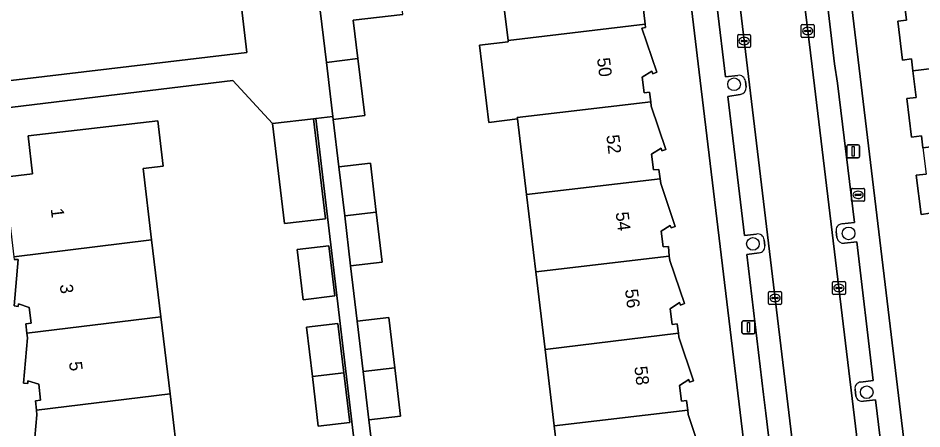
# Model space of a CAD drawing. Extents: x 162073 to 163043, y 381818 to 382561.
# Drawn here: x 162299.9 to 162369.7, y 382304.8 to 382336.5 of the extents above; entities that cross this region are included whole.
import ezdxf

# ---------------------------------------------------------------- set-up
doc = ezdxf.new("R2010")
doc.units = 0
for name, color, linetype in [('IMGEO_Boom', 7, 'Continuous'), ('IMGEO_Brandkraan', 7, 'Continuous'), ('IMGEO_Erf', 7, 'Continuous'), ('IMGEO_Groenvoorziening', 7, 'Continuous'), ('IMGEO_Kolk', 7, 'Continuous'), ('IMGEO_Lichtmast', 7, 'Continuous'), ('IMGEO_Muur', 7, 'Continuous'), ('IMGEO_Pand', 7, 'Continuous'), ('IMGEO_Pand_nummerreeks', 7, 'Continuous'), ('IMGEO_Parkeervlak_open', 7, 'Continuous'), ('IMGEO_Rijbaan_lokaal_open', 7, 'Continuous'), ('IMGEO_Voetpad_open', 7, 'Continuous')]:
    doc.layers.add(name, color=color, linetype=linetype)

msp = doc.modelspace()

# ---------------------------------------------------------------- linework, layer by layer
at = {"layer": 'IMGEO_Boom'}
for centre in [(162355.228, 382331.429), (162364.081, 382319.909), (162356.682, 382319.1), (162365.485, 382307.641)]:
    msp.add_circle(centre, 0.489, dxfattribs=at)
at = {"layer": 'IMGEO_Brandkraan'}
for p, q in [((162364.309, 382322.46), (162364.309, 382323.312)), ((162364.384, 382323.386), (162365.236, 382323.386)), ((162365.31, 382323.312), (162365.31, 382322.46)), ((162364.568, 382322.88), (162364.568, 382322.892)), ((162365.006, 382322.843), (162364.608, 382322.843)), ((162364.611, 382322.929), (162365.009, 382322.929)), ((162364.82, 382322.606), (162364.795, 382322.606)), ((162364.797, 382323.166), (162364.822, 382323.166)), ((162365.052, 382322.892), (162365.052, 382322.88)), ((162365.236, 382322.386), (162364.384, 382322.386))]:
    msp.add_line(p, q, dxfattribs=at)
for points in [[(162364.309, 382322.46), (162364.309, 382323.312)], [(162364.384, 382323.386), (162365.236, 382323.386)], [(162365.31, 382323.312), (162365.31, 382322.46)], [(162365.236, 382322.386), (162364.384, 382322.386)]]:
    msp.add_lwpolyline(points, dxfattribs=at)
for centre, radius, start, end in [((162364.386, 382323.31), 0.0765, 91.55205, 178.44795), ((162364.386, 382323.31), 0.0765, 91.55205, 178.44795), ((162365.234, 382323.31), 0.0765, 1.55205, 88.44795), ((162365.234, 382323.31), 0.0765, 1.55205, 88.44795), ((162364.608, 382322.889), 0.0403, 85.87752, 175.75265), ((162364.605, 382322.879), 0.0366, 178.93798, 274.71019), ((162365.009, 382322.886), 0.043, 264.86636, 352.45326), ((162365.013, 382322.891), 0.0386, 1.73085, 96.63898), ((162364.386, 382322.462), 0.0765, 181.55205, 268.44795), ((162364.386, 382322.462), 0.0765, 181.55205, 268.44795), ((162365.234, 382322.462), 0.0765, 271.55205, 358.44795), ((162365.234, 382322.462), 0.0765, 271.55205, 358.44795)]:
    msp.add_arc(centre, radius, start, end, dxfattribs=at)
for centre, major_axis, ratio, start_param, end_param in [((162364.796, 382322.886), (-0.387, 0.002), 0.722429, 4.712389, 7.853982), ((162364.821, 382322.886), (-0.39, 0.002), 0.717154, 1.570796, 4.712389)]:
    msp.add_ellipse(centre, major_axis=major_axis, ratio=ratio, start_param=start_param, end_param=end_param, dxfattribs=at)
at = {"layer": 'IMGEO_Erf'}
for points in [[(162352.611, 382331.718), (162346.801, 382380.128)], [(162363.534, 382344.049), (162368.571, 382302.036), (162372.693, 382302.53)], [(162347.646, 382342.146), (162348.349, 382336.073), (162348.379, 382335.816), (162348.088, 382335.768), (162349.247, 382332.351), (162348.935, 382332.245), (162348.871, 382332.435), (162348.123, 382331.977), (162348.277, 382330.756), (162348.673, 382330.806), (162348.778, 382330.069), (162348.824, 382329.743), (162349.953, 382326.399), (162349.641, 382326.293), (162349.577, 382326.483), (162348.843, 382326.027), (162348.997, 382324.806), (162349.393, 382324.856), (162349.506, 382324.113), (162349.557, 382323.774), (162350.67, 382320.432), (162350.358, 382320.326), (162350.294, 382320.516), (162349.591, 382320.078), (162349.745, 382318.857), (162350.141, 382318.907), (162350.212, 382318.155), (162350.244, 382317.82), (162351.389, 382314.48), (162351.077, 382314.374), (162351.013, 382314.564), (162350.282, 382314.088), (162350.436, 382312.867), (162350.832, 382312.917), (162350.923, 382312.198), (162350.962, 382311.886), (162352.098, 382308.53), (162351.786, 382308.424), (162351.722, 382308.614), (162351.007, 382308.165), (162351.161, 382306.944), (162351.557, 382306.994), (162351.641, 382306.241), (162351.677, 382305.916), (162352.818, 382302.551)], [(162342.028, 382299.074), (162341.314, 382305.032), (162340.606, 382310.94), (162339.886, 382316.946), (162339.173, 382322.904), (162338.473, 382328.748), (162336.254, 382328.482), (162335.539, 382334.447), (162337.758, 382334.712), (162337.745, 382334.819), (162337.02, 382340.873)], [(162369.82, 382326.528), (162369.711, 382327.436), (162368.949, 382327.345), (162368.591, 382330.317), (162369.3, 382330.402), (162369.051, 382332.469), (162368.941, 382333.384), (162368.24, 382333.3), (162367.877, 382336.308), (162368.563, 382336.391), (162368.333, 382338.3)], [(162329.615, 382336.825), (162325.783, 382336.369), (162326.136, 382333.409), (162326.673, 382329.01), (162324.227, 382328.718), (162324.664, 382325.047), (162327.106, 382325.338), (162327.558, 382321.545), (162328.017, 382317.692), (162325.574, 382317.401), (162326.083, 382313.131), (162328.526, 382313.422), (162328.99, 382309.524), (162329.434, 382305.796), (162326.991, 382305.505), (162327.501, 382301.225)], [(162322.888, 382328.788), (162322.711, 382328.767), (162323.631, 382321.043), (162320.454, 382320.665), (162319.533, 382328.387), (162316.477, 382331.715), (162294.515, 382329.063), (162301.608, 382269.767)], [(162359.231, 382276.781), (162352.611, 382331.718)], [(162304.015, 382268.049), (162329.748, 382271.133), (162329.509, 382273.127), (162325.464, 382272.636), (162324.71, 382278.846), (162328.756, 382279.326), (162322.888, 382328.788)], [(162298.814, 382324.241), (162300.989, 382324.503), (162300.65, 382327.442), (162310.676, 382328.601), (162311.08, 382325.105), (162309.527, 382324.926), (162310.186, 382319.421), (162310.9, 382313.462), (162311.613, 382307.505), (162312.326, 382301.547)], [(162370.383, 382321.461), (162369.678, 382321.376), (162369.315, 382324.397), (162370.066, 382324.487)], [(162300.994, 382302.389), (162301.318, 382305.886), (162301.28, 382306.248), (162301.202, 382306.984), (162301.6, 382307.031), (162301.458, 382308.253), (162300.626, 382308.513), (162300.605, 382308.314), (162300.285, 382308.336), (162300.593, 382311.836), (162300.55, 382312.204), (162300.466, 382312.922), (162300.864, 382312.969), (162300.722, 382314.191), (162299.894, 382314.467), (162299.873, 382314.268), (162299.557, 382314.301), (162299.871, 382317.896), (162299.549, 382317.882)]]:
    msp.add_lwpolyline(points, dxfattribs=at)
for points in [[(162321.448, 382318.658), (162323.881, 382318.948), (162324.342, 382315.076), (162321.909, 382314.786)], [(162322.164, 382312.651), (162324.596, 382312.941), (162325.049, 382309.139), (162325.507, 382305.295), (162323.075, 382305.005), (162322.618, 382308.844)]]:
    msp.add_lwpolyline(points, close=True, dxfattribs=at)
at = {"layer": 'IMGEO_Groenvoorziening'}
msp.add_lwpolyline([(162221.59, 382342.976), (162223.951, 382329.142), (162224.854, 382322.916), (162294.267, 382331.127), (162317.559, 382333.882), (162315.279, 382353.171), (162313.668, 382365.212), (162306.255, 382425.322)], dxfattribs=at)
at = {"layer": 'IMGEO_Kolk'}
for p, q in [((162360.417, 382335.121), (162360.417, 382335.973)), ((162360.492, 382336.047), (162361.344, 382336.047)), ((162360.905, 382335.827), (162360.93, 382335.827)), ((162361.418, 382335.973), (162361.418, 382335.121)), ((162355.501, 382334.337), (162355.501, 382335.189)), ((162355.576, 382335.263), (162356.428, 382335.263)), ((162356.502, 382335.189), (162356.502, 382334.337)), ((162360.676, 382335.541), (162360.676, 382335.553)), ((162361.114, 382335.504), (162360.716, 382335.504)), ((162360.719, 382335.59), (162361.117, 382335.59)), ((162360.928, 382335.267), (162360.903, 382335.267)), ((162361.16, 382335.553), (162361.16, 382335.541)), ((162355.76, 382334.757), (162355.76, 382334.769)), ((162356.198, 382334.72), (162355.8, 382334.72)), ((162355.803, 382334.806), (162356.201, 382334.806)), ((162356.012, 382334.483), (162355.987, 382334.483)), ((162355.989, 382335.043), (162356.014, 382335.043)), ((162356.244, 382334.769), (162356.244, 382334.757)), ((162361.344, 382335.047), (162360.492, 382335.047)), ((162356.428, 382334.263), (162355.576, 382334.263)), ((162362.908, 382316.197), (162363.76, 382316.197)), ((162362.833, 382315.271), (162362.833, 382316.123)), ((162363.092, 382315.691), (162363.092, 382315.703)), ((162363.53, 382315.654), (162363.132, 382315.654)), ((162363.135, 382315.74), (162363.533, 382315.74)), ((162363.321, 382315.977), (162363.346, 382315.977)), ((162363.576, 382315.703), (162363.576, 382315.691)), ((162363.834, 382316.123), (162363.834, 382315.271)), ((162357.889, 382314.491), (162357.889, 382315.343)), ((162357.964, 382315.417), (162358.816, 382315.417)), ((162358.148, 382314.911), (162358.148, 382314.923)), ((162358.586, 382314.874), (162358.188, 382314.874)), ((162358.191, 382314.96), (162358.589, 382314.96)), ((162358.377, 382315.197), (162358.402, 382315.197)), ((162358.632, 382314.923), (162358.632, 382314.911)), ((162358.89, 382315.343), (162358.89, 382314.491)), ((162363.76, 382315.197), (162362.908, 382315.197)), ((162363.344, 382315.417), (162363.319, 382315.417)), ((162358.816, 382314.417), (162357.964, 382314.417)), ((162358.4, 382314.637), (162358.375, 382314.637))]:
    msp.add_line(p, q, dxfattribs=at)
for points in [[(162360.417, 382335.121), (162360.417, 382335.973)], [(162360.492, 382336.047), (162361.344, 382336.047)], [(162361.418, 382335.973), (162361.418, 382335.121)], [(162355.501, 382334.337), (162355.501, 382335.189)], [(162355.576, 382335.263), (162356.428, 382335.263)], [(162356.502, 382335.189), (162356.502, 382334.337)], [(162361.344, 382335.047), (162360.492, 382335.047)], [(162356.428, 382334.263), (162355.576, 382334.263)], [(162362.908, 382316.197), (162363.76, 382316.197)], [(162362.833, 382315.271), (162362.833, 382316.123)], [(162363.834, 382316.123), (162363.834, 382315.271)], [(162357.889, 382314.491), (162357.889, 382315.343)], [(162357.964, 382315.417), (162358.816, 382315.417)], [(162358.89, 382315.343), (162358.89, 382314.491)], [(162363.76, 382315.197), (162362.908, 382315.197)], [(162358.816, 382314.417), (162357.964, 382314.417)]]:
    msp.add_lwpolyline(points, dxfattribs=at)
for centre, radius, start, end in [((162360.494, 382335.971), 0.0765, 91.55205, 178.44795), ((162360.494, 382335.971), 0.0765, 91.55205, 178.44795), ((162361.342, 382335.971), 0.0765, 1.55205, 88.44795), ((162361.342, 382335.971), 0.0765, 1.55205, 88.44795), ((162355.578, 382335.187), 0.0765, 91.55205, 178.44795), ((162355.578, 382335.187), 0.0765, 91.55205, 178.44795), ((162356.426, 382335.187), 0.0765, 1.55205, 88.44795), ((162356.426, 382335.187), 0.0765, 1.55205, 88.44795), ((162360.494, 382335.123), 0.0765, 181.55205, 268.44795), ((162360.494, 382335.123), 0.0765, 181.55205, 268.44795), ((162360.716, 382335.55), 0.0403, 85.87752, 175.75265), ((162360.713, 382335.54), 0.0366, 178.93798, 274.71019), ((162361.117, 382335.547), 0.043, 264.86636, 352.45326), ((162361.121, 382335.552), 0.0386, 1.73085, 96.63898), ((162361.342, 382335.123), 0.0765, 271.55205, 358.44795), ((162361.342, 382335.123), 0.0765, 271.55205, 358.44795), ((162355.8, 382334.766), 0.0403, 85.87752, 175.75265), ((162355.797, 382334.756), 0.0366, 178.93798, 274.71019), ((162356.201, 382334.763), 0.043, 264.86636, 352.45326), ((162356.205, 382334.768), 0.0386, 1.73085, 96.63898), ((162355.578, 382334.339), 0.0765, 181.55205, 268.44795), ((162355.578, 382334.339), 0.0765, 181.55205, 268.44795), ((162356.426, 382334.339), 0.0765, 271.55205, 358.44795), ((162356.426, 382334.339), 0.0765, 271.55205, 358.44795), ((162362.91, 382316.121), 0.0765, 91.55205, 178.44795), ((162362.91, 382316.121), 0.0765, 91.55205, 178.44795), ((162363.758, 382316.121), 0.0765, 1.55205, 88.44795), ((162363.758, 382316.121), 0.0765, 1.55205, 88.44795), ((162363.132, 382315.7), 0.0403, 85.87752, 175.75265), ((162363.129, 382315.69), 0.0366, 178.93798, 274.71019), ((162363.533, 382315.697), 0.043, 264.86636, 352.45326), ((162363.537, 382315.702), 0.0386, 1.73085, 96.63898), ((162357.966, 382315.341), 0.0765, 91.55205, 178.44795), ((162357.966, 382315.341), 0.0765, 91.55205, 178.44795), ((162358.188, 382314.92), 0.0403, 85.87752, 175.75265), ((162358.185, 382314.91), 0.0366, 178.93798, 274.71019), ((162358.589, 382314.917), 0.043, 264.86636, 352.45326), ((162358.593, 382314.922), 0.0386, 1.73085, 96.63898), ((162358.814, 382315.341), 0.0765, 1.55205, 88.44795), ((162358.814, 382315.341), 0.0765, 1.55205, 88.44795), ((162362.91, 382315.273), 0.0765, 181.55205, 268.44795), ((162362.91, 382315.273), 0.0765, 181.55205, 268.44795), ((162363.758, 382315.273), 0.0765, 271.55205, 358.44795), ((162363.758, 382315.273), 0.0765, 271.55205, 358.44795), ((162357.966, 382314.493), 0.0765, 181.55205, 268.44795), ((162357.966, 382314.493), 0.0765, 181.55205, 268.44795), ((162358.814, 382314.493), 0.0765, 271.55205, 358.44795), ((162358.814, 382314.493), 0.0765, 271.55205, 358.44795)]:
    msp.add_arc(centre, radius, start, end, dxfattribs=at)
for centre, major_axis, ratio, start_param, end_param in [((162360.904, 382335.547), (-0.387, 0.002), 0.722429, 4.712389, 7.853982), ((162360.929, 382335.547), (-0.39, 0.002), 0.717154, 1.570796, 4.712389), ((162355.988, 382334.763), (-0.387, 0.002), 0.722429, 4.712389, 7.853982), ((162356.013, 382334.763), (-0.39, 0.002), 0.717154, 1.570796, 4.712389), ((162363.32, 382315.697), (-0.387, 0.002), 0.722429, 4.712389, 7.853982), ((162363.345, 382315.697), (-0.39, 0.002), 0.717154, 1.570796, 4.712389), ((162358.376, 382314.917), (-0.387, 0.002), 0.722429, 4.712389, 7.853982), ((162358.401, 382314.917), (-0.39, 0.002), 0.717154, 1.570796, 4.712389)]:
    msp.add_ellipse(centre, major_axis=major_axis, ratio=ratio, start_param=start_param, end_param=end_param, dxfattribs=at)
at = {"layer": 'IMGEO_Lichtmast'}
for p, q in [((162364.031, 382326.753), (162364.821, 382326.753)), ((162364.821, 382326.753), (162364.031, 382326.753)), ((162363.931, 382325.853), (162363.931, 382326.653)), ((162363.931, 382326.653), (162363.931, 382325.853)), ((162364.921, 382326.653), (162364.921, 382325.853)), ((162364.921, 382325.853), (162364.921, 382326.653)), ((162364.821, 382325.753), (162364.031, 382325.753)), ((162364.031, 382325.753), (162364.821, 382325.753)), ((162355.834, 382312.245), (162355.834, 382313.045)), ((162355.834, 382313.045), (162355.834, 382312.245)), ((162355.934, 382313.145), (162356.724, 382313.145)), ((162356.724, 382313.145), (162355.934, 382313.145)), ((162356.824, 382313.045), (162356.824, 382312.245)), ((162356.824, 382312.245), (162356.824, 382313.045)), ((162356.724, 382312.145), (162355.934, 382312.145)), ((162355.934, 382312.145), (162356.724, 382312.145))]:
    msp.add_line(p, q, dxfattribs=at)
for points in [[(162364.351, 382326.628), (162364.501, 382326.628), (162364.501, 382325.878), (162364.351, 382325.878), (162364.351, 382326.628)], [(162356.254, 382313.02), (162356.404, 382313.02), (162356.404, 382312.27), (162356.254, 382312.27), (162356.254, 382313.02)]]:
    msp.add_lwpolyline(points, dxfattribs=at)
for centre, start, end in [((162364.031, 382326.653), 90, 180), ((162364.031, 382326.653), 90, 180), ((162364.821, 382326.653), 0, 90), ((162364.821, 382326.653), 360, 90), ((162364.031, 382325.853), 180, 270), ((162364.031, 382325.853), 180, 270), ((162364.821, 382325.853), 270, 0), ((162364.821, 382325.853), 270, 0), ((162355.934, 382313.045), 90, 180), ((162355.934, 382313.045), 90, 180), ((162356.724, 382313.045), 0, 90), ((162356.724, 382313.045), 360, 90), ((162355.934, 382312.245), 180, 270), ((162355.934, 382312.245), 180, 270), ((162356.724, 382312.245), 270, 0), ((162356.724, 382312.245), 270, 0)]:
    msp.add_arc(centre, 0.1, start, end, dxfattribs=at)
at = {"layer": 'IMGEO_Muur'}
for points in [[(162315.263, 382426.443), (162306.255, 382425.322), (162313.668, 382365.212), (162315.279, 382353.171), (162317.559, 382333.882), (162294.267, 382331.127)], [(162323.35, 382336.079), (162323.703, 382333.112)]]:
    msp.add_lwpolyline(points, dxfattribs=at)
at = {"layer": 'IMGEO_Pand'}
for points in [[(162348.349, 382336.073), (162347.646, 382342.146), (162342.682, 382341.551), (162337.02, 382340.873), (162337.745, 382334.819)], [(162329.237, 382340.003), (162322.971, 382339.256), (162323.35, 382336.079), (162323.703, 382333.112), (162326.136, 382333.409), (162325.783, 382336.369), (162329.615, 382336.825)], [(162378.661, 382333.63), (162377.93, 382339.707), (162367.56, 382338.443), (162367.588, 382338.21), (162368.333, 382338.3), (162368.563, 382336.391), (162367.877, 382336.308), (162368.24, 382333.3), (162368.941, 382333.384), (162369.051, 382332.469)], [(162348.088, 382335.768), (162348.379, 382335.816), (162348.349, 382336.073), (162337.745, 382334.819), (162337.758, 382334.712), (162335.539, 382334.447), (162336.254, 382328.482), (162338.473, 382328.748), (162338.459, 382328.861), (162348.778, 382330.069), (162348.673, 382330.806), (162348.277, 382330.756), (162348.123, 382331.977), (162348.871, 382332.435), (162348.935, 382332.245), (162349.247, 382332.351)], [(162326.136, 382333.409), (162323.703, 382333.112), (162324.043, 382330.26), (162324.2, 382328.944), (162324.227, 382328.718), (162326.673, 382329.01)], [(162378.661, 382333.63), (162369.051, 382332.469), (162369.3, 382330.402), (162368.591, 382330.317), (162368.949, 382327.345), (162369.711, 382327.436), (162369.82, 382326.528), (162378.575, 382327.596), (162379.376, 382327.691)], [(162348.843, 382326.027), (162349.577, 382326.483), (162349.641, 382326.293), (162349.953, 382326.399), (162348.824, 382329.743), (162348.778, 382330.069), (162338.459, 382328.861), (162338.473, 382328.748), (162339.173, 382322.904), (162349.506, 382324.113), (162349.393, 382324.856), (162348.997, 382324.806)], [(162309.527, 382324.926), (162311.08, 382325.105), (162310.676, 382328.601), (162300.65, 382327.442), (162300.989, 382324.503), (162298.814, 382324.241), (162299.523, 382318.104), (162310.186, 382319.421)], [(162320.454, 382320.665), (162323.631, 382321.043), (162322.711, 382328.767), (162319.533, 382328.387)], [(162370.492, 382320.556), (162379.302, 382321.631), (162380.094, 382321.725), (162379.376, 382327.691), (162378.575, 382327.596), (162369.82, 382326.528), (162370.066, 382324.487), (162369.315, 382324.397), (162369.678, 382321.376), (162370.383, 382321.461)], [(162325.115, 382321.259), (162327.558, 382321.545), (162327.106, 382325.338), (162324.664, 382325.047)], [(162339.173, 382322.904), (162339.886, 382316.946), (162350.212, 382318.155), (162350.141, 382318.907), (162349.745, 382318.857), (162349.591, 382320.078), (162350.294, 382320.516), (162350.358, 382320.326), (162350.67, 382320.432), (162349.557, 382323.774), (162349.506, 382324.113)], [(162325.115, 382321.259), (162325.574, 382317.401), (162328.017, 382317.692), (162327.558, 382321.545)], [(162299.523, 382318.104), (162299.549, 382317.882), (162299.871, 382317.896), (162299.557, 382314.301), (162299.873, 382314.268), (162299.894, 382314.467), (162300.722, 382314.191), (162300.864, 382312.969), (162300.466, 382312.922), (162300.55, 382312.204), (162310.9, 382313.462), (162310.186, 382319.421)], [(162321.909, 382314.786), (162324.342, 382315.076), (162323.881, 382318.948), (162321.448, 382318.658)], [(162350.923, 382312.198), (162350.832, 382312.917), (162350.436, 382312.867), (162350.282, 382314.088), (162351.013, 382314.564), (162351.077, 382314.374), (162351.389, 382314.48), (162350.244, 382317.82), (162350.212, 382318.155), (162339.886, 382316.946), (162340.606, 382310.94)], [(162301.28, 382306.248), (162311.613, 382307.505), (162310.9, 382313.462), (162300.55, 382312.204), (162300.593, 382311.836), (162300.285, 382308.336), (162300.605, 382308.314), (162300.626, 382308.513), (162301.458, 382308.253), (162301.6, 382307.031), (162301.202, 382306.984)], [(162326.548, 382309.226), (162328.99, 382309.524), (162328.526, 382313.422), (162326.083, 382313.131)], [(162322.618, 382308.844), (162325.049, 382309.139), (162324.596, 382312.941), (162322.164, 382312.651)], [(162350.923, 382312.198), (162340.606, 382310.94), (162341.314, 382305.032), (162351.641, 382306.241), (162351.557, 382306.994), (162351.161, 382306.944), (162351.007, 382308.165), (162351.722, 382308.614), (162351.786, 382308.424), (162352.098, 382308.53), (162350.962, 382311.886)], [(162326.548, 382309.226), (162326.991, 382305.505), (162329.434, 382305.796), (162328.99, 382309.524)], [(162322.618, 382308.844), (162323.075, 382305.005), (162325.507, 382305.295), (162325.049, 382309.139)], [(162301.28, 382306.248), (162301.318, 382305.886), (162300.994, 382302.389), (162301.319, 382302.356), (162301.34, 382302.555), (162302.125, 382302.249), (162302.267, 382301.027), (162301.869, 382300.98), (162301.97, 382300.288), (162312.326, 382301.547), (162311.613, 382307.505)], [(162342.028, 382299.074), (162352.364, 382300.284), (162352.271, 382301.019), (162351.875, 382300.969), (162351.721, 382302.19), (162352.442, 382302.635), (162352.506, 382302.445), (162352.818, 382302.551), (162351.677, 382305.916), (162351.641, 382306.241), (162341.314, 382305.032)]]:
    msp.add_lwpolyline(points, close=True, dxfattribs=at)
at = {"layer": 'IMGEO_Parkeervlak_open'}
for points in [[(162348.044, 382442.765), (162351.073, 382417.25), (162359.505, 382347.328), (162359.881, 382344.208), (162361.255, 382332.813), (162367.454, 382281.495)], [(162362.475, 382280.956), (162354.936, 382343.632), (162354.563, 382346.738), (162345.763, 382419.899)], [(162363.547, 382320.643), (162364.525, 382320.745), (162363.227, 382331.519), (162362.997, 382332.995), (162361.723, 382343.762), (162360.752, 382343.659)], [(162354.193, 382342.881), (162353.268, 382342.749), (162354.57, 382331.994), (162355.518, 382332.114)], [(162356.099, 382331.661), (162356.151, 382331.197)], [(162355.703, 382330.632), (162354.747, 382330.485), (162356.026, 382319.736), (162356.963, 382319.852)], [(162363.179, 382319.584), (162363.124, 382320.055)], [(162357.552, 382319.414), (162357.6, 382318.941)], [(162365.031, 382308.418), (162365.982, 382308.535), (162364.714, 382319.249), (162363.754, 382319.152)], [(162357.163, 382318.403), (162356.216, 382318.271), (162357.497, 382307.467), (162357.684, 382306.021), (162358.978, 382295.227), (162359.919, 382295.391)], [(162364.645, 382307.34), (162364.574, 382307.872)], [(162366.52, 382296.203), (162367.468, 382296.256), (162366.156, 382307.042), (162365.233, 382306.951)]]:
    msp.add_lwpolyline(points, dxfattribs=at)
for centre, radius, start, end in [((162355.595, 382331.613), 0.506, 5.38338, 98.73024), ((162355.604, 382331.17), 0.547, 280.37608, 2.80069), ((162363.601, 382320.158), 0.488, 96.37999, 192.15845), ((162357.065, 382319.374), 0.489, 4.6628, 102.06576), ((162363.688, 382319.663), 0.516, 188.86003, 277.30457), ((162357.126, 382318.879), 0.478, 274.40765, 7.42067), ((162365.043, 382307.944), 0.474, 91.4519, 188.68969), ((162365.115, 382307.412), 0.476, 188.69213, 284.33345)]:
    msp.add_arc(centre, radius, start, end, dxfattribs=at)
at = {"layer": 'IMGEO_Rijbaan_lokaal_open'}
for points in [[(162315.279, 382353.171), (162317.559, 382333.882), (162294.267, 382331.127)], [(162294.515, 382329.063), (162316.477, 382331.715), (162319.533, 382328.387), (162322.711, 382328.767), (162322.888, 382328.788), (162324.2, 382328.944), (162324.043, 382330.26), (162323.703, 382333.112), (162323.35, 382336.079), (162322.971, 382339.256)]]:
    msp.add_lwpolyline(points, dxfattribs=at)
msp.add_lwpolyline([(162361.255, 382332.813), (162359.881, 382344.208), (162354.936, 382343.632), (162362.475, 382280.956), (162362.933, 382277.183), (162363.102, 382275.786), (162368.042, 382276.425), (162367.807, 382278.409), (162367.454, 382281.495)], close=True, dxfattribs=at)
at = {"layer": 'IMGEO_Voetpad_open'}
for points in [[(162337.917, 382450.535), (162340.263, 382437.31), (162340.998, 382430.969), (162340.705, 382430.935), (162340.861, 382429.63), (162341.57, 382423.721), (162346.622, 382381.623), (162346.801, 382380.128), (162352.611, 382331.718), (162359.231, 382276.781), (162362.933, 382277.183), (162362.475, 382280.956)], [(162368.764, 382300.425), (162368.571, 382302.036), (162363.534, 382344.049), (162363.351, 382345.572), (162359.035, 382381.573), (162358.854, 382383.086), (162354.525, 382419.192), (162354.358, 382420.586), (162352.061, 382439.747)], [(162360.752, 382343.659), (162361.723, 382343.762), (162362.997, 382332.995), (162363.227, 382331.519), (162364.525, 382320.745), (162363.547, 382320.643)], [(162355.518, 382332.114), (162354.57, 382331.994), (162353.268, 382342.749), (162354.193, 382342.881)], [(162356.151, 382331.197), (162356.099, 382331.661)], [(162356.963, 382319.852), (162356.026, 382319.736), (162354.747, 382330.485), (162355.703, 382330.632)], [(162363.124, 382320.055), (162363.179, 382319.584)], [(162357.6, 382318.941), (162357.552, 382319.414)], [(162363.754, 382319.152), (162364.714, 382319.249), (162365.982, 382308.535), (162365.031, 382308.418)], [(162359.919, 382295.391), (162358.978, 382295.227), (162357.684, 382306.021), (162357.497, 382307.467), (162356.216, 382318.271), (162357.163, 382318.403)], [(162364.574, 382307.872), (162364.645, 382307.34)], [(162365.233, 382306.951), (162366.156, 382307.042), (162367.468, 382296.256), (162366.52, 382296.203)]]:
    msp.add_lwpolyline(points, dxfattribs=at)
msp.add_lwpolyline([(162327.501, 382301.225), (162326.991, 382305.505), (162326.548, 382309.226), (162326.083, 382313.131), (162325.574, 382317.401), (162325.115, 382321.259), (162324.664, 382325.047), (162324.227, 382328.718), (162324.2, 382328.944), (162322.888, 382328.788), (162328.756, 382279.326), (162329.509, 382273.127), (162329.748, 382271.133), (162331.067, 382271.291), (162330.815, 382273.393), (162330.501, 382276.033), (162330.088, 382279.509), (162329.83, 382281.673), (162329.372, 382285.512), (162328.921, 382289.299), (162328.41, 382293.589), (162327.953, 382297.426)], close=True, dxfattribs=at)
for centre, radius, start, end in [((162355.595, 382331.613), 0.506, 5.38338, 98.73024), ((162355.604, 382331.17), 0.547, 280.37608, 2.80069), ((162363.601, 382320.158), 0.488, 96.37999, 192.15845), ((162357.065, 382319.374), 0.489, 4.6628, 102.06576), ((162363.688, 382319.663), 0.516, 188.86003, 277.30457), ((162357.126, 382318.879), 0.478, 274.40765, 7.42067), ((162365.043, 382307.944), 0.474, 91.4519, 188.68969), ((162365.115, 382307.412), 0.476, 188.69213, 284.33345)]:
    msp.add_arc(centre, radius, start, end, dxfattribs=at)

# ---------------------------------------------------------------- texts
at = {"layer": 'IMGEO_Pand_nummerreeks'}
for s, rotation, p in [('50', 276.90393, (162344.623, 382333.43)), ('52', 276.90393, (162345.343, 382327.478)), ('1', 276.79507, (162302.383, 382321.799)), ('54', 276.90367, (162346.065, 382321.517)), ('3', 276.79734, (162303.082, 382315.937)), ('56', 276.90367, (162346.786, 382315.56)), ('5', 276.79734, (162303.794, 382309.961)), ('58', 276.90367, (162347.508, 382309.599))]:
    msp.add_text(s, height=1, rotation=rotation, dxfattribs=at).set_placement(p)

doc.saveas('drawing.dxf')
